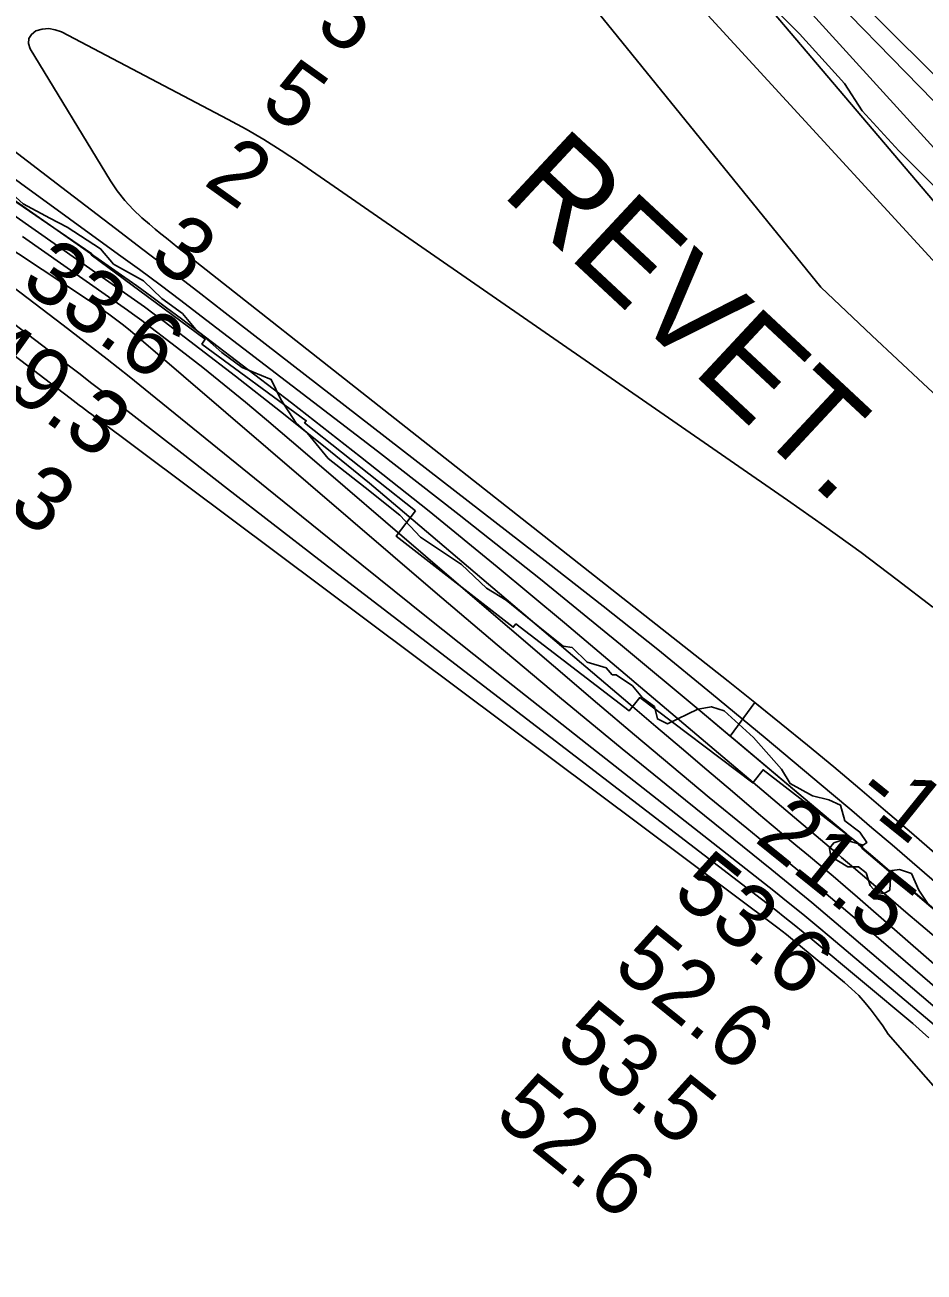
# Model space of a CAD drawing. Extents: x 3180038 to 3217926, y 922069 to 947485.
# Drawn here: x 3204596 to 3205543, y 929247 to 930561 of the extents above; entities that cross this region are included whole.
import ezdxf

# ---------------------------------------------------------------- set-up
doc = ezdxf.new("R2010")
doc.units = 0
for name, color, linetype in [('V-RIVR-EDGE', 7, 'Continuous'), ('V-RIVR-RANG', 7, 'Continuous'), ('V-RRAP-RVMT', 7, 'Continuous'), ('V-RRAP-RVMT-IDEN', 7, 'Continuous'), ('V-TOPO-DPTH', 7, 'Continuous'), ('V-TOPO-MAJR', 7, 'Continuous'), ('V-TOPO-MINR', 7, 'Continuous'), ('V-TOPO-WATR', 7, 'Continuous')]:
    doc.layers.add(name, color=color, linetype=linetype)

msp = doc.modelspace()

# ---------------------------------------------------------------- linework, layer by layer
at = {"layer": 'V-RIVR-EDGE'}
for points in [[(3205554.7, 930389.4), (3205516.2, 930428.1), (3205477.3, 930470.2), (3205459, 930498.7), (3205411.6, 930551.3), (3205368.8, 930594.7), (3205312.5, 930648.9), (3205256, 930705.4), (3205208.6, 930754.3), (3205146.1, 930814.1), (3205090.2, 930871.3), (3205037, 930918.9), (3204995.4, 930953.4), (3204949.3, 930994.8), (3204859, 931064.5), (3204808, 931105.6), (3204790.3, 931115.2)], [(3204322.4, 930583.1), (3204379.6, 930544.1), (3204421.1, 930519.1), (3204439.1, 930504.7), (3204447.8, 930492.2), (3204486.1, 930462.1), (3204489.3, 930453.3), (3204529, 930426.4), (3204571.8, 930392.6), (3204594, 930372.2), (3204622.1, 930356.9), (3204640.6, 930347.6), (3204675.6, 930324.9), (3204689.4, 930308.7), (3204720.8, 930291.1), (3204740.1, 930272.6)], [(3204740.1, 930272.6), (3204761.8, 930256.8), (3204776.1, 930239.7), (3204803.3, 930215.6), (3204824.9, 930199.8), (3204855.4, 930187.3), (3204865.5, 930166), (3204881.6, 930141), (3204893.1, 930130.9), (3204915.2, 930104), (3204954.4, 930073.4), (3204990.8, 930044.2), (3205012.5, 930021.1), (3205055.8, 929992.4), (3205082.1, 929967.3), (3205102.8, 929954.8), (3205142, 929922.9), (3205162.8, 929906.2), (3205172, 929904.8), (3205188.1, 929889.5), (3205208, 929883.4), (3205214.4, 929876), (3205218.6, 929876), (3205235.6, 929864.4), (3205246.2, 929851.9), (3205258.7, 929842.7), (3205261.9, 929829.7), (3205272.5, 929824.6), (3205304.4, 929839.8), (3205318.7, 929842.5), (3205332.1, 929838.3), (3205363, 929810.1), (3205392.5, 929776.7), (3205401.7, 929761.5), (3205425.2, 929748.5), (3205442.3, 929744.3), (3205454.7, 929738.7), (3205459.3, 929722.5), (3205475, 929710.5), (3205482.3, 929699.4), (3205478.6, 929696.6), (3205458.3, 929702.7), (3205447.7, 929699), (3205443.1, 929693.5), (3205444.4, 929684.7), (3205462.4, 929674), (3205473.5, 929674), (3205481.8, 929667.5), (3205485.9, 929654.1), (3205492.4, 929646.7), (3205500.7, 929645.8), (3205506.7, 929649.4), (3205507.2, 929662.4), (3205509, 929670.2), (3205516.9, 929671.1), (3205529.4, 929666.9), (3205537.2, 929649.4), (3205546.4, 929635.5)]]:
    msp.add_lwpolyline(points, dxfattribs=at)
at = {"layer": 'V-RRAP-RVMT'}
for points in [[(3205007.3, 930048.9), (3204890.5, 930141.5), (3204892.2, 930143.7), (3204782.3, 930224.5), (3204785.8, 930229.6), (3204665.7, 930318.5), (3204666.4, 930319.6), (3204553.7, 930396.2), (3204554.9, 930398), (3204433.4, 930477.4), (3204441.2, 930489.9), (3204321.8, 930569.1), (3204310, 930551.4), (3204179.9, 930636.7)], [(3205995.8, 929256.9), (3205940.5, 929300.5), (3205936.6, 929295.3), (3205814.5, 929386), (3205812.2, 929383.2), (3205689.5, 929480.4), (3205690.4, 929481.6), (3205577, 929578.5), (3205591.8, 929596.1), (3205477, 929693.7), (3205478, 929694.9), (3205373.2, 929776.1), (3205362.5, 929762.2), (3205243.3, 929852.2), (3205232.2, 929838.2), (3205113, 929929.8), (3205110.1, 929926.3), (3204986.7, 930022.3), (3205007.3, 930048.9)]]:
    msp.add_lwpolyline(points, dxfattribs=at)
at = {"layer": 'V-TOPO-DPTH'}
for points in [[(3203719, 931856.8), (3203806.7, 931802.6), (3203893.6, 931747.1), (3203980, 931690.9), (3204267.7, 931500.5), (3204282.6, 931490.5), (3204297.4, 931480.4), (3204312.1, 931470.1), (3204326.7, 931459.7), (3204517, 931322.5), (3204622.8, 931246.6), (3204728.9, 931171), (3204835.3, 931095.9), (3204941.9, 931021.1), (3205133, 930887.7), (3205144.4, 930880.3), (3205783.7, 930177.2)], [(3203230.2, 931311), (3203886.4, 930896.6), (3203895.8, 930890.5), (3203905.2, 930884.4), (3203914.5, 930878.1), (3203923.7, 930871.8), (3204065.6, 930771.9), (3204145.7, 930715.3), (3204225.5, 930658.6), (3204305.1, 930601.4), (3204384.5, 930544), (3204694.7, 930318.9), (3204716.5, 930302.8), (3204738.4, 930286.7), (3204760, 930270.4), (3204781.6, 930253.9), (3204967.2, 930111.6), (3205053.2, 930044.6), (3205138.7, 929976.8), (3205223.1, 929907.9), (3205307, 929838.2), (3205338.5, 929811.6), (3205364.4, 929847)], [(3205764.2, 930081.6), (3205169.3, 930729.8)], [(3205764.2, 930081.6), (3205169.3, 930729.8)], [(3205568.1, 929616.6), (3205498.8, 929676.1), (3205486.3, 929686.8), (3205473.7, 929697.5), (3205461.2, 929708.2), (3205448.6, 929718.9), (3205307, 929838.2), (3205223.1, 929907.9), (3205138.7, 929976.8), (3205053.2, 930044.6), (3204967.2, 930111.6), (3204781.6, 930253.9), (3204760, 930270.4), (3204738.4, 930286.7), (3204716.5, 930302.8), (3204694.7, 930318.9), (3204384.5, 930544), (3204305.1, 930601.4)], [(3204847.6, 930439.8), (3204828.9, 930450.7), (3204809.9, 930461.1), (3204634.5, 930553.1), (3204627.8, 930555.5), (3204621.1, 930556.7), (3204614.3, 930556.1), (3204607.4, 930554.2), (3204602.9, 930550.5), (3204600.1, 930546.2), (3204599.9, 930541.1), (3204601.4, 930535.5), (3204686.1, 930396.5), (3204693.3, 930385.8), (3204701.2, 930375.6), (3204709.9, 930366.3), (3204719.2, 930357.4), (3204727.2, 930350.6), (3204733, 930345.6), (3204739, 930340.7), (3204745, 930335.8), (3204751, 930331), (3204757.1, 930326.2), (3204763.1, 930321.5), (3204769.2, 930316.7), (3204775.3, 930311.9), (3205336.4, 929869.3), (3205364.4, 929847), (3205392.2, 929824.6), (3205419.9, 929801.9), (3205447.5, 929779.1), (3205474.9, 929756.1), (3205502.2, 929733), (3205529.3, 929709.7), (3205556.3, 929686.3)], [(3205365.1, 929846.4), (3205364.4, 929847), (3205336.4, 929869.3), (3204775.3, 930311.9), (3204769.2, 930316.7), (3204763.1, 930321.5), (3204757.1, 930326.2), (3204751, 930331), (3204745, 930335.8), (3204739, 930340.7), (3204733, 930345.6), (3204727.2, 930350.6), (3204719.2, 930357.4), (3204709.9, 930366.3), (3204701.2, 930375.6), (3204693.3, 930385.8), (3204686.1, 930396.5), (3204601.4, 930535.5), (3204599.9, 930541.1), (3204600.1, 930546.2), (3204602.9, 930550.5), (3204607.4, 930554.2), (3204614.3, 930556.1), (3204621.1, 930556.7), (3204627.8, 930555.5), (3204634.5, 930553.1), (3204809.9, 930461.1), (3204828.9, 930450.7), (3204847.6, 930439.8)], [(3204395, 930492.8), (3204700.9, 930278.5), (3204711.4, 930271.1), (3204721.9, 930263.5), (3204732.2, 930255.8), (3204742.5, 930248.1), (3204817.6, 930190.5), (3204865.1, 930153.4), (3204912.2, 930116), (3204958.7, 930077.8), (3205004.9, 930039.1), (3205233.3, 929844.7), (3205260.2, 929821.8), (3205287.1, 929799), (3205313.9, 929776.1), (3205340.8, 929753.3), (3205368.5, 929729.6), (3205381.5, 929718.6), (3205394.6, 929707.6), (3205407.6, 929696.7), (3205420.8, 929685.9), (3205433.8, 929675), (3205446.9, 929664), (3205459.8, 929652.9), (3205472.7, 929641.8), (3205795.3, 929359.8)], [(3205552, 929947.3), (3205514.3, 929976.3), (3205476.3, 930004.8), (3205437.8, 930032.7), (3205398.9, 930060), (3204883.9, 930416.3), (3204865.9, 930428.3), (3204847.6, 930439.8)], [(3204847.6, 930439.8), (3204865.9, 930428.3), (3204883.9, 930416.3), (3205398.9, 930060), (3205437.8, 930032.7), (3205476.3, 930004.8), (3205514.3, 929976.3), (3205552, 929947.3)], [(3205556.3, 929686.3), (3205529.3, 929709.7), (3205502.2, 929733), (3205474.9, 929756.1), (3205447.5, 929779.1), (3205419.9, 929801.9), (3205392.2, 929824.6), (3205366.7, 929845.1), (3205364.4, 929847), (3205338.5, 929811.6), (3205341.5, 929809.1)], [(3205341.5, 929809.1), (3205448.6, 929718.9), (3205461.2, 929708.2), (3205473.7, 929697.5), (3205486.3, 929686.8), (3205498.8, 929676.1), (3205568.1, 929616.6)]]:
    msp.add_lwpolyline(points, dxfattribs=at)
at = {"layer": 'V-TOPO-MAJR'}
msp.add_lwpolyline([(3204146.1, 930599.7), (3204237.6, 930537.4), (3204328.3, 930474), (3204417.9, 930409), (3204506.6, 930342.9), (3204636.4, 930244.3), (3204659.6, 930226.5), (3204682.7, 930208.6), (3204705.6, 930190.4), (3204728.4, 930172.1), (3204850.6, 930072.8), (3204934.5, 930004.9), (3205018.7, 929937.3), (3205103.1, 929870.1), (3205187.8, 929803.1), (3205384.4, 929648.5), (3205399.7, 929636.3), (3205414.9, 929624), (3205429.9, 929611.6), (3205444.9, 929599.1), (3205600.8, 929467.5)], dxfattribs=at)
at = {"layer": 'V-TOPO-MINR'}
for points in [[(3206030.2, 930031.8), (3205168.1, 930892.7), (3205166.8, 930893.5), (3205141.3, 930911.1), (3205127.2, 930920.9), (3205113.2, 930930.7), (3205099.3, 930940.6), (3205085.5, 930950.6), (3204373.6, 931468.1), (3204345, 931488.7), (3204316.2, 931509), (3204287.2, 931529), (3204258.1, 931548.8), (3204211.6, 931580.2), (3204158.8, 931615), (3204105.6, 931649.3), (3204051.9, 931682.7), (3203997.8, 931715.4), (3203502.2, 932010)], [(3205889.7, 930135.1), (3205156.3, 930886.7), (3205149.9, 930890.6), (3205036.8, 930969.1), (3204974.1, 931012.9), (3204911.5, 931057), (3204849.3, 931101.4), (3204787.2, 931146.1), (3204349, 931463.7), (3204327.7, 931478.9), (3204306.3, 931494), (3204284.8, 931508.8), (3204263.1, 931523.4), (3204131.4, 931611.3), (3204043.4, 931669.1), (3203954.8, 931725.9), (3203865.3, 931781.4), (3203775.2, 931835.9), (3203488.7, 932006.4)], [(3205783.7, 930177.2), (3205144.4, 930880.3), (3205133, 930887.7), (3204941.9, 931021.1), (3204835.3, 931095.9), (3204728.9, 931171), (3204622.8, 931246.6), (3204517, 931322.5), (3204326.7, 931459.7), (3204312.1, 931470.1), (3204297.4, 931480.4), (3204282.6, 931490.5), (3204267.7, 931500.5), (3203980, 931690.9), (3203893.6, 931747.1), (3203806.7, 931802.6), (3203719, 931856.8)], [(3205756, 930135.5), (3205174.1, 930820.9), (3205164.6, 930827), (3205155.1, 930832.9), (3205145.6, 930839), (3205136.3, 930845.2), (3205127.1, 930851.6), (3205118, 930858.2), (3204693.7, 931175.1), (3204626.9, 931224.8), (3204559.8, 931274.1), (3204492.5, 931323), (3204424.9, 931371.6), (3204306.9, 931456.1), (3204298.2, 931462.2), (3204289.5, 931468.3), (3204280.6, 931474.3), (3204271.7, 931480.2), (3203765.5, 931812), (3203713.4, 931845.7)], [(3203877.9, 930790.5), (3204663.1, 930270.7), (3204670.3, 930265.8), (3204677.4, 930260.9), (3204684.4, 930255.8), (3204691.4, 930250.7), (3204698.3, 930245.4), (3204705.1, 930240), (3204711.8, 930234.5), (3204718.4, 930228.9), (3205027.9, 929963.2), (3205093.1, 929907.7), (3205158.8, 929852.6), (3205224.9, 929798.1), (3205291.4, 929744), (3205382.2, 929670.8), (3205403.5, 929653.6), (3205424.6, 929636.2), (3205445.6, 929618.6), (3205466.4, 929601), (3205668.4, 929428.6)], [(3203841.2, 930780.3), (3204643.5, 930167.6), (3204646.7, 930165.1), (3204650, 930162.7), (3204653.2, 930160.2), (3204656.5, 930157.7), (3204659.8, 930155.3), (3204663, 930152.8), (3204666.3, 930150.4), (3204669.6, 930147.9), (3205388.6, 929609.5), (3205393.2, 929606.1), (3205397.7, 929602.6), (3205402.1, 929599), (3205406.5, 929595.4), (3205458.8, 929552.1), (3205466.4, 929545.4), (3205473.8, 929538.3), (3205480.6, 929530.7), (3205487.1, 929522.8), (3205493.3, 929514.6), (3205499.2, 929506.3), (3205504.7, 929497.7), (3205859.3, 929092.9)], [(3204024.9, 930767.9), (3204697.7, 930297), (3204713.7, 930285.7), (3204729.5, 930274.3), (3204745.2, 930262.6), (3204760.8, 930250.9), (3204876.5, 930162.4), (3204949.4, 930105.7), (3205021.7, 930048.3), (3205093.2, 929989.9), (3205164.2, 929930.8), (3205451.7, 929687.4), (3205455.8, 929683.9), (3205460, 929680.3), (3205464.1, 929676.8), (3205468.3, 929673.3), (3205491.7, 929653.2), (3205507.6, 929639.7), (3205523.5, 929626.1), (3205539.4, 929612.7), (3205555.4, 929599.2)], [(3205595.9, 930132.6), (3205541.6, 930182.9), (3205487.5, 930233.5), (3205433.8, 930284.5), (3205072.2, 930731)], [(3204409.5, 930568.3), (3204465.1, 930522.7), (3204521.2, 930477.6), (3204577.8, 930433.2), (3204634.8, 930389.2), (3204691.3, 930346.3), (3204720.3, 930324.2), (3204749.3, 930302), (3204778.2, 930279.8), (3204807, 930257.5), (3205147, 929993.8), (3205204.8, 929948.5), (3205262.2, 929902.8), (3205319, 929856.4), (3205375.5, 929809.6), (3205445.3, 929751), (3205466.6, 929733.1), (3205487.8, 929715.1), (3205508.9, 929697), (3205530, 929678.8), (3205641.6, 929582.1)], [(3204170.6, 930561), (3204643, 930201.1), (3204654.1, 930192.6), (3204665.2, 930184.1), (3204676.3, 930175.5), (3204687.4, 930166.9), (3204761.2, 930109.4), (3204809.2, 930072.1), (3204857.3, 930034.8), (3204905.4, 929997.7), (3204953.6, 929960.6), (3205386.5, 929628.1), (3205396.2, 929620.5), (3205405.9, 929612.9), (3205415.5, 929605.1), (3205425, 929597.2), (3205530.9, 929508.8), (3205547.8, 929493.7)], [(3204847.6, 930439.8), (3204828.9, 930450.7), (3204809.9, 930461.1), (3204634.5, 930553.1), (3204627.8, 930555.5), (3204621.1, 930556.7), (3204614.3, 930556.1), (3204607.4, 930554.2), (3204602.9, 930550.5), (3204600.1, 930546.2), (3204599.9, 930541.1), (3204601.4, 930535.5), (3204686.1, 930396.5), (3204693.3, 930385.8), (3204701.2, 930375.6), (3204709.9, 930366.3), (3204719.2, 930357.4), (3204727.2, 930350.6), (3204733, 930345.6), (3204739, 930340.7), (3204745, 930335.8), (3204751, 930331), (3204757.1, 930326.2), (3204763.1, 930321.5), (3204769.2, 930316.7), (3204775.3, 930311.9), (3205336.4, 929869.3), (3205364.4, 929847), (3205392.2, 929824.6), (3205419.9, 929801.9), (3205447.5, 929779.1), (3205474.9, 929756.1), (3205502.2, 929733), (3205529.3, 929709.7), (3205556.3, 929686.3)], [(3204847.6, 930439.8), (3204828.9, 930450.7), (3204809.9, 930461.1), (3204634.5, 930553.1), (3204627.8, 930555.5), (3204621.1, 930556.7), (3204614.3, 930556.1), (3204607.4, 930554.2), (3204602.9, 930550.5), (3204600.1, 930546.2), (3204599.9, 930541.1), (3204601.4, 930535.5), (3204686.1, 930396.5), (3204693.3, 930385.8), (3204701.2, 930375.6), (3204709.9, 930366.3), (3204719.2, 930357.4), (3204727.2, 930350.6), (3204733, 930345.6), (3204739, 930340.7), (3204745, 930335.8), (3204751, 930331), (3204757.1, 930326.2), (3204763.1, 930321.5), (3204769.2, 930316.7), (3204775.3, 930311.9), (3205336.4, 929869.3), (3205364.4, 929847), (3205365.1, 929846.4)], [(3204395, 930492.8), (3204700.9, 930278.5), (3204711.4, 930271.1), (3204721.9, 930263.5), (3204732.2, 930255.8), (3204742.5, 930248.1), (3204817.6, 930190.5), (3204865.1, 930153.4), (3204912.2, 930116), (3204958.7, 930077.8), (3205004.9, 930039.1), (3205233.3, 929844.7), (3205260.2, 929821.8), (3205287.1, 929799), (3205313.9, 929776.1), (3205340.8, 929753.3), (3205368.5, 929729.6), (3205381.5, 929718.6), (3205394.6, 929707.6), (3205407.6, 929696.7), (3205420.8, 929685.9), (3205433.8, 929675), (3205446.9, 929664), (3205459.8, 929652.9), (3205472.7, 929641.8), (3205795.3, 929359.8)], [(3205552, 929947.3), (3205514.3, 929976.3), (3205476.3, 930004.8), (3205437.8, 930032.7), (3205398.9, 930060), (3204883.9, 930416.3), (3204865.9, 930428.3), (3204847.6, 930439.8)], [(3205552, 929947.3), (3205514.3, 929976.3), (3205476.3, 930004.8), (3205437.8, 930032.7), (3205398.9, 930060), (3204883.9, 930416.3), (3204865.9, 930428.3), (3204847.6, 930439.8)], [(3204593.5, 930337.6), (3204704.1, 930260), (3204709.2, 930256.4), (3204714.2, 930252.8), (3204719.2, 930249.1), (3204724.1, 930245.3), (3204760.3, 930217.6), (3204783.2, 930199.7), (3204805.9, 930181.6), (3204828.3, 930163.2), (3204850.5, 930144.5), (3204890.9, 930109.8), (3204933.2, 930073.6), (3204975.5, 930037.4), (3205017.7, 930001.2), (3205060, 929965), (3205198.9, 929845.9), (3205237.9, 929812.8), (3205277.1, 929779.8), (3205316.5, 929747), (3205356.1, 929714.5), (3205379.9, 929695), (3205407.6, 929672.3), (3205435.1, 929649.4), (3205462.5, 929626.2), (3205489.7, 929602.9), (3205733.4, 929392.6)], [(3205341.5, 929809.1), (3205338.5, 929811.6), (3205364.4, 929847), (3205366.7, 929845.1), (3205392.2, 929824.6), (3205419.9, 929801.9), (3205447.5, 929779.1), (3205474.9, 929756.1), (3205502.2, 929733), (3205529.3, 929709.7), (3205556.3, 929686.3)]]:
    msp.add_lwpolyline(points, dxfattribs=at)
at = {"layer": 'V-TOPO-WATR'}
for points in [[(3205764.2, 930081.6), (3205169.3, 930729.8)], [(3204305.1, 930601.4), (3204384.5, 930544), (3204694.7, 930318.9), (3204716.5, 930302.8), (3204738.4, 930286.7), (3204760, 930270.4), (3204781.6, 930253.9), (3204967.2, 930111.6), (3205053.2, 930044.6), (3205138.7, 929976.8), (3205223.1, 929907.9), (3205307, 929838.2), (3205448.6, 929718.9), (3205461.2, 929708.2), (3205473.7, 929697.5), (3205486.3, 929686.8), (3205498.8, 929676.1), (3205568.1, 929616.6)]]:
    msp.add_lwpolyline(points, dxfattribs=at)

# ---------------------------------------------------------------- texts
at = {"layer": 'V-RIVR-RANG'}
for s, rotation, p in [('5', 324.3883, (3204899.7, 930555.6)), ('5', 324.3883, (3204841.7, 930474.2)), ('2', 324.3883, (3204782.8, 930393.3)), ('3', 324.3883, (3204724.4, 930312.2)), ('33.6', 324.3883, (3204589.6, 930285.7)), ('49.3', 324.3883, (3204533, 930203.2)), ('51.3', 324.3883, (3204475, 930121.8)), ('-1', 321.1583, (3205467.1, 929746)), ('21.5', 321.1583, (3205362.9, 929701.5)), ('53.6', 321.1583, (3205275.7, 929643.3)), ('52.6', 321.1583, (3205213.2, 929565.3)), ('53.5', 321.1583, (3205152.1, 929486.1)), ('52.6', 321.1583, (3205088.2, 929409.2))]:
    msp.add_text(s, height=67, rotation=rotation, dxfattribs=at).set_placement(p)
at = {"layer": 'V-RRAP-RVMT-IDEN'}
msp.add_text('REVET.', height=100, rotation=317.0181, dxfattribs=at).set_placement((3205096, 930382.8))

doc.saveas('drawing.dxf')
